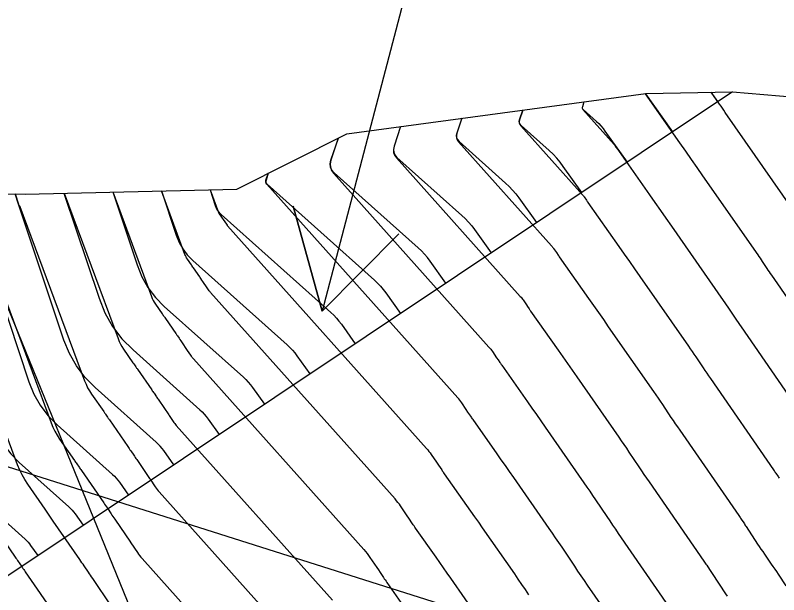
# Model space of a CAD drawing. Extents: x 954385 to 988206, y 1868364 to 1924553.
# Drawn here: x 956069.42 to 956111.45, y 1922773.97 to 1922805.85 of the extents above; entities that cross this region are included whole.
import ezdxf

# ---------------------------------------------------------------- set-up
doc = ezdxf.new("R2010")
doc.units = 0
for name, color, linetype in [('1', 7, 'Continuous'), ('Ex_Major Contours', 7, 'Continuous'), ('Ex_Minor Contours', 7, 'Continuous'), ('Perimeter', 7, 'Continuous'), ('Slopes', 7, 'Continuous')]:
    doc.layers.add(name, color=color, linetype=linetype)

msp = doc.modelspace()

# ---------------------------------------------------------------- linework, layer by layer
at = {"layer": '1'}
for points in [[(956035.129, 1922806.412), (956035.25, 1922802.455), (956035.366, 1922800.561), (956035.383, 1922800.279), (956035.521, 1922797.995), (956044.515, 1922797.015), (956044.931, 1922797.166), (956046.607, 1922797.751), (956047.242, 1922797.635), (956058.05, 1922796.504), (956062.541, 1922796.079), (956069.968, 1922796.017), (956081.626, 1922796.293), (956087.677, 1922799.327), (956104.131, 1922801.559), (956108.905, 1922801.644), (955952.628, 1922697.337)], [(956104.097, 1922801.555), (956104.096, 1922801.551), (956104.105, 1922801.543), (956104.109, 1922801.539), (956105.604, 1922799.441)], [(956108.099, 1922801.106), (956107.731, 1922801.623)], [(956100.731, 1922801.098), (956100.641, 1922800.826), (956100.632, 1922800.783), (956100.636, 1922800.742), (956100.652, 1922800.706), (956100.682, 1922800.672), (956101.413, 1922800.019), (956101.543, 1922799.896), (956101.665, 1922799.766), (956101.781, 1922799.63), (956101.888, 1922799.487), (956103.109, 1922797.775)], [(956100.614, 1922796.11), (956099.594, 1922797.541), (956099.418, 1922797.774), (956099.23, 1922797.996), (956099.029, 1922798.207), (956098.817, 1922798.408), (956097.267, 1922799.793), (956097.209, 1922799.86), (956097.176, 1922799.934), (956097.168, 1922800.014), (956097.185, 1922800.1), (956097.365, 1922800.642)], [(956093.999, 1922800.185), (956093.73, 1922799.375), (956093.704, 1922799.245), (956093.716, 1922799.125), (956093.765, 1922799.015), (956093.852, 1922798.915), (956096.413, 1922796.626), (956096.614, 1922796.436), (956096.804, 1922796.235), (956096.983, 1922796.024), (956097.15, 1922795.803), (956098.118, 1922794.444)], [(956090.633, 1922799.728), (956090.274, 1922798.649), (956090.24, 1922798.476), (956090.255, 1922798.316), (956090.321, 1922798.169), (956090.437, 1922798.036), (956094.008, 1922794.844), (956094.199, 1922794.664), (956094.379, 1922794.474), (956094.548, 1922794.274), (956094.706, 1922794.065), (956095.623, 1922792.779)], [(956093.128, 1922791.113), (956092.263, 1922792.327), (956092.114, 1922792.524), (956091.954, 1922792.713), (956091.784, 1922792.892), (956091.604, 1922793.062), (956086.987, 1922797.189), (956086.857, 1922797.339), (956086.783, 1922797.504), (956086.765, 1922797.683), (956086.804, 1922797.878), (956087.208, 1922799.092)], [(956083.351, 1922797.158), (956083.226, 1922796.783), (956083.214, 1922796.723), (956083.219, 1922796.667), (956083.242, 1922796.617), (956083.282, 1922796.57), (956089.2, 1922791.28), (956089.369, 1922791.121), (956089.529, 1922790.952), (956089.679, 1922790.775), (956089.819, 1922790.589), (956090.633, 1922789.448)], [(956064.046, 1922796.067), (956065.903, 1922789.93), (956065.923, 1922789.873), (956065.947, 1922789.819), (956065.976, 1922789.766), (956066.009, 1922789.716), (956066.15, 1922789.52), (956066.183, 1922789.47), (956066.212, 1922789.417), (956066.238, 1922789.363), (956066.259, 1922789.307), (956068.239, 1922783.373), (956068.481, 1922782.774), (956068.794, 1922782.222), (956069.178, 1922781.716), (956069.631, 1922781.256), (956072.37, 1922778.808), (956072.464, 1922778.719), (956072.552, 1922778.625), (956072.636, 1922778.527), (956072.714, 1922778.423), (956073.166, 1922777.79)], [(956066.735, 1922796.044), (956067.749, 1922792.694), (956067.76, 1922792.663), (956067.773, 1922792.633), (956067.788, 1922792.605), (956067.807, 1922792.577), (956067.884, 1922792.47), (956067.902, 1922792.443), (956067.918, 1922792.414), (956067.931, 1922792.385), (956067.943, 1922792.354), (956070.171, 1922785.677), (956070.441, 1922785.01), (956070.79, 1922784.394), (956071.217, 1922783.83), (956071.722, 1922783.318), (956074.774, 1922780.59), (956074.879, 1922780.491), (956074.978, 1922780.386), (956075.07, 1922780.276), (956075.157, 1922780.161), (956075.661, 1922779.455)], [(956078.156, 1922781.121), (956077.601, 1922781.899), (956077.505, 1922782.026), (956077.403, 1922782.147), (956077.294, 1922782.262), (956077.178, 1922782.371), (956073.814, 1922785.379), (956073.256, 1922785.944), (956072.786, 1922786.566), (956072.401, 1922787.245), (956072.103, 1922787.98), (956069.627, 1922795.401), (956069.625, 1922795.406), (956069.623, 1922795.411), (956069.62, 1922795.416), (956069.617, 1922795.42), (956069.604, 1922795.438), (956069.601, 1922795.443), (956069.598, 1922795.448), (956069.596, 1922795.453), (956069.594, 1922795.458), (956069.424, 1922796.022)], [(956072.105, 1922796.068), (956074.035, 1922790.284), (956074.361, 1922789.48), (956074.781, 1922788.738), (956075.296, 1922788.058), (956075.905, 1922787.441), (956079.583, 1922784.153), (956079.709, 1922784.034), (956079.828, 1922783.908), (956079.94, 1922783.776), (956080.045, 1922783.637), (956080.651, 1922782.786)], [(956074.785, 1922796.131), (956076.125, 1922792.115), (956076.387, 1922791.47), (956076.723, 1922790.875), (956077.136, 1922790.33), (956077.624, 1922789.835), (956081.987, 1922785.935), (956082.124, 1922785.806), (956082.253, 1922785.669), (956082.375, 1922785.526), (956082.488, 1922785.375), (956083.147, 1922784.452)], [(956077.465, 1922796.195), (956078.28, 1922793.752), (956078.439, 1922793.359), (956078.644, 1922792.998), (956078.895, 1922792.666), (956079.192, 1922792.365), (956084.391, 1922787.717), (956084.539, 1922787.577), (956084.678, 1922787.43), (956084.809, 1922787.275), (956084.932, 1922787.113), (956085.642, 1922786.117)], [(956080.144, 1922796.258), (956080.435, 1922795.389), (956080.491, 1922795.249), (956080.564, 1922795.12), (956080.653, 1922795.002), (956080.759, 1922794.895), (956086.796, 1922789.499), (956086.954, 1922789.349), (956087.104, 1922789.191), (956087.244, 1922789.025), (956087.376, 1922788.851), (956088.137, 1922787.782)], [(956067.54, 1922779.194), (956069.965, 1922777.026), (956070.049, 1922776.947), (956070.127, 1922776.864), (956070.201, 1922776.777), (956070.27, 1922776.686), (956070.67, 1922776.124)]]:
    msp.add_lwpolyline(points, dxfattribs=at)
at = {"layer": 'Ex_Major Contours'}
for points in [[(956112.229, 1922795.177), (956108.509, 1922800.514), (956108.431, 1922800.626), (956108.354, 1922800.737), (956108.276, 1922800.847), (956108.198, 1922800.958), (956107.731, 1922801.623)], [(956090.633, 1922799.728), (956090.274, 1922798.648), (956090.238, 1922798.473), (956090.248, 1922798.308), (956090.304, 1922798.152), (956090.407, 1922798.006), (956097.225, 1922790.385), (956097.265, 1922790.339), (956097.303, 1922790.291), (956097.34, 1922790.242), (956097.375, 1922790.192), (956097.56, 1922789.918), (956097.622, 1922789.826), (956097.705, 1922789.704), (956097.725, 1922789.673), (956097.746, 1922789.643), (956097.767, 1922789.613), (956097.788, 1922789.582), (956099.302, 1922787.429), (956099.561, 1922787.06), (956099.82, 1922786.691), (956100.078, 1922786.322), (956100.336, 1922785.952), (956102.647, 1922782.638), (956102.787, 1922782.435), (956102.927, 1922782.231), (956103.066, 1922782.027), (956103.204, 1922781.822), (956103.755, 1922781.001), (956103.892, 1922780.796), (956104.031, 1922780.591), (956104.171, 1922780.387), (956104.311, 1922780.184), (956107.331, 1922775.821), (956107.37, 1922775.764), (956107.408, 1922775.708), (956107.447, 1922775.651), (956107.485, 1922775.594), (956107.637, 1922775.366), (956107.674, 1922775.309), (956107.712, 1922775.252), (956107.75, 1922775.194), (956107.788, 1922775.137), (956108.525, 1922774.019), (956108.612, 1922773.887)], [(956074.786, 1922796.131), (956076.923, 1922790.379), (956076.967, 1922790.27), (956077.018, 1922790.165), (956077.075, 1922790.063), (956077.139, 1922789.965), (956077.513, 1922789.428), (956077.542, 1922789.386), (956077.571, 1922789.344), (956077.63, 1922789.26), (956077.659, 1922789.217), (956077.688, 1922789.175), (956078.255, 1922788.351), (956078.278, 1922788.318), (956078.301, 1922788.284), (956078.324, 1922788.25), (956078.348, 1922788.216), (956078.44, 1922788.081), (956078.486, 1922788.014), (956078.532, 1922787.946), (956078.929, 1922787.362), (956078.942, 1922787.342), (956079.106, 1922787.101), (956079.134, 1922787.061), (956079.163, 1922787.021), (956079.194, 1922786.983), (956079.226, 1922786.946), (956088.613, 1922776.453), (956088.703, 1922776.349), (956088.789, 1922776.242), (956088.872, 1922776.132), (956088.951, 1922776.019), (956089.321, 1922775.471), (956089.414, 1922775.334), (956089.507, 1922775.196), (956089.692, 1922774.922), (956089.739, 1922774.853), (956089.785, 1922774.785), (956089.833, 1922774.717), (956089.88, 1922774.649), (956090.912, 1922773.181)], [(956068.351, 1922777.572), (956069.457, 1922775.984), (956069.501, 1922775.921), (956069.544, 1922775.859), (956069.587, 1922775.797), (956069.63, 1922775.734), (956069.803, 1922775.485), (956069.847, 1922775.422), (956069.89, 1922775.36), (956069.933, 1922775.297), (956069.976, 1922775.235), (956071.653, 1922772.798)]]:
    msp.add_lwpolyline(points, dxfattribs=at)
at = {"layer": 'Ex_Minor Contours'}
for points in [[(956115.015, 1922785.853), (956111.067, 1922791.556), (956111.004, 1922791.649), (956110.941, 1922791.741), (956110.878, 1922791.834), (956110.815, 1922791.927), (956110.566, 1922792.299), (956110.503, 1922792.392), (956110.44, 1922792.485), (956110.377, 1922792.577), (956110.313, 1922792.669), (956107.277, 1922797.025), (956106.962, 1922797.476), (956106.646, 1922797.927), (956106.33, 1922798.378), (956106.014, 1922798.828), (956104.115, 1922801.529), (956104.114, 1922801.531), (956104.097, 1922801.55), (956104.096, 1922801.552), (956104.097, 1922801.554)], [(956100.731, 1922801.098), (956100.641, 1922800.826), (956100.632, 1922800.782), (956100.634, 1922800.74), (956100.648, 1922800.701), (956100.674, 1922800.664), (956102.391, 1922798.745), (956102.402, 1922798.733), (956102.411, 1922798.721), (956102.421, 1922798.709), (956102.429, 1922798.696), (956102.492, 1922798.604), (956102.518, 1922798.565), (956102.528, 1922798.55), (956102.533, 1922798.542), (956104.336, 1922795.978), (956104.638, 1922795.548), (956104.94, 1922795.118), (956105.241, 1922794.687), (956105.542, 1922794.257), (956108.396, 1922790.161), (956108.479, 1922790.041), (956108.562, 1922789.921), (956108.644, 1922789.801), (956108.725, 1922789.68), (956109.05, 1922789.195), (956109.131, 1922789.074), (956109.213, 1922788.954), (956109.296, 1922788.833), (956109.378, 1922788.713), (956113.094, 1922783.345)], [(956097.365, 1922800.641), (956097.185, 1922800.1), (956097.167, 1922800.012), (956097.172, 1922799.929), (956097.2, 1922799.851), (956097.252, 1922799.778), (956100.669, 1922795.958), (956100.689, 1922795.935), (956100.709, 1922795.911), (956100.727, 1922795.887), (956100.745, 1922795.861), (956100.868, 1922795.678), (956100.91, 1922795.617), (956100.92, 1922795.601), (956100.931, 1922795.586), (956100.941, 1922795.571), (956100.952, 1922795.556), (956102.658, 1922793.129), (956102.946, 1922792.719), (956103.233, 1922792.309), (956103.52, 1922791.899), (956103.807, 1922791.488), (956106.48, 1922787.653), (956106.582, 1922787.506), (956106.684, 1922787.358), (956106.785, 1922787.209), (956106.885, 1922787.06), (956107.285, 1922786.464), (956107.385, 1922786.315), (956107.486, 1922786.166), (956107.587, 1922786.018), (956107.689, 1922785.87), (956111.173, 1922780.837), (956111.204, 1922780.792), (956111.234, 1922780.748), (956111.264, 1922780.703), (956111.294, 1922780.658), (956111.414, 1922780.479), (956111.444, 1922780.434), (956111.473, 1922780.389)], [(956093.999, 1922800.185), (956093.73, 1922799.374), (956093.702, 1922799.243), (956093.71, 1922799.119), (956093.752, 1922799.002), (956093.83, 1922798.892), (956098.947, 1922793.172), (956098.977, 1922793.137), (956099.006, 1922793.101), (956099.033, 1922793.064), (956099.06, 1922793.027), (956099.214, 1922792.798), (956099.307, 1922792.66), (956099.323, 1922792.637), (956099.339, 1922792.614), (956099.354, 1922792.592), (956099.37, 1922792.569), (956100.98, 1922790.279), (956101.254, 1922789.89), (956101.527, 1922789.5), (956101.799, 1922789.11), (956102.071, 1922788.72), (956104.563, 1922785.146), (956104.685, 1922784.97), (956104.806, 1922784.794), (956104.926, 1922784.618), (956105.045, 1922784.441), (956105.52, 1922783.732), (956105.639, 1922783.555), (956105.759, 1922783.379), (956105.879, 1922783.203), (956106, 1922783.027), (956109.252, 1922778.329), (956109.287, 1922778.278), (956109.321, 1922778.228), (956109.355, 1922778.177), (956109.389, 1922778.126), (956109.525, 1922777.922), (956109.559, 1922777.871), (956109.593, 1922777.82), (956109.627, 1922777.769), (956109.66, 1922777.718), (956110.291, 1922776.761), (956110.383, 1922776.622), (956110.476, 1922776.483), (956110.569, 1922776.345), (956110.663, 1922776.208), (956111.041, 1922775.658), (956111.136, 1922775.521), (956111.229, 1922775.383), (956111.322, 1922775.244), (956111.413, 1922775.105), (956111.837, 1922774.458)], [(956087.206, 1922799.091), (956086.804, 1922797.878), (956086.763, 1922797.681), (956086.774, 1922797.495), (956086.838, 1922797.32), (956086.953, 1922797.155), (956095.502, 1922787.599), (956095.552, 1922787.541), (956095.6, 1922787.481), (956095.646, 1922787.42), (956095.69, 1922787.357), (956095.922, 1922787.015), (956095.999, 1922786.9), (956096.102, 1922786.747), (956096.128, 1922786.709), (956096.154, 1922786.671), (956096.18, 1922786.633), (956096.207, 1922786.596), (956097.624, 1922784.58), (956097.869, 1922784.231), (956098.113, 1922783.882), (956098.358, 1922783.533), (956098.601, 1922783.184), (956100.73, 1922780.13), (956100.89, 1922779.899), (956101.049, 1922779.668), (956101.207, 1922779.435), (956101.364, 1922779.202), (956101.989, 1922778.269), (956102.146, 1922778.036), (956102.304, 1922777.804), (956102.462, 1922777.572), (956102.622, 1922777.341), (956105.41, 1922773.313)], [(956103.488, 1922770.805), (956100.933, 1922774.497), (956100.754, 1922774.756), (956100.576, 1922775.016), (956100.4, 1922775.277), (956100.224, 1922775.538), (956099.524, 1922776.583), (956099.348, 1922776.844), (956099.171, 1922777.104), (956098.993, 1922777.364), (956098.814, 1922777.622), (956096.866, 1922780.415), (956096.637, 1922780.744), (956096.407, 1922781.073), (956096.177, 1922781.402), (956095.946, 1922781.73), (956094.625, 1922783.609), (956094.593, 1922783.654), (956094.562, 1922783.7), (956094.531, 1922783.745), (956094.5, 1922783.791), (956094.345, 1922784.02), (956094.252, 1922784.157), (956094.005, 1922784.523), (956093.953, 1922784.598), (956093.898, 1922784.671), (956093.84, 1922784.743), (956093.78, 1922784.812), (956083.272, 1922796.559), (956083.236, 1922796.61), (956083.216, 1922796.664), (956083.213, 1922796.722), (956083.225, 1922796.783), (956083.35, 1922797.157)], [(956069.425, 1922796.022), (956069.595, 1922795.459), (956069.597, 1922795.453), (956069.599, 1922795.448), (956069.602, 1922795.444), (956069.605, 1922795.439), (956069.627, 1922795.408), (956069.66, 1922795.362), (956069.666, 1922795.353), (956069.671, 1922795.344), (956069.675, 1922795.335), (956069.679, 1922795.325), (956073.238, 1922785.745), (956073.317, 1922785.552), (956073.408, 1922785.364), (956073.51, 1922785.183), (956073.624, 1922785.008), (956074.291, 1922784.05), (956074.317, 1922784.013), (956074.343, 1922783.975), (956074.369, 1922783.938), (956074.395, 1922783.9), (956074.499, 1922783.75), (956074.525, 1922783.712), (956074.551, 1922783.674), (956074.577, 1922783.637), (956074.603, 1922783.599), (956075.614, 1922782.13), (956075.655, 1922782.07), (956075.697, 1922782.01), (956075.738, 1922781.949), (956075.779, 1922781.889), (956075.944, 1922781.648), (956075.985, 1922781.588), (956076.026, 1922781.527), (956076.067, 1922781.467), (956076.108, 1922781.407), (956076.816, 1922780.365), (956076.84, 1922780.331), (956077.131, 1922779.9), (956077.182, 1922779.828), (956077.234, 1922779.758), (956077.289, 1922779.69), (956077.347, 1922779.624), (956085.169, 1922770.88)], [(956072.106, 1922796.068), (956075.08, 1922788.062), (956075.142, 1922787.911), (956075.213, 1922787.765), (956075.292, 1922787.623), (956075.381, 1922787.486), (956075.902, 1922786.739), (956075.942, 1922786.681), (956075.983, 1922786.622), (956076.065, 1922786.505), (956076.085, 1922786.475), (956076.105, 1922786.446), (956076.125, 1922786.416), (956076.146, 1922786.387), (956076.935, 1922785.241), (956076.967, 1922785.194), (956076.999, 1922785.147), (956077.031, 1922785.1), (956077.063, 1922785.053), (956077.192, 1922784.865), (956077.224, 1922784.818), (956077.256, 1922784.77), (956077.288, 1922784.723), (956077.32, 1922784.676), (956077.873, 1922783.864), (956077.891, 1922783.837), (956078.118, 1922783.501), (956078.158, 1922783.444), (956078.199, 1922783.39), (956078.242, 1922783.337), (956078.287, 1922783.285), (956086.891, 1922773.666)], [(956094.98, 1922772.606), (956093.396, 1922774.879), (956093.195, 1922775.167), (956092.994, 1922775.455), (956092.792, 1922775.743), (956092.59, 1922776.031), (956091.462, 1922777.636), (956091.419, 1922777.696), (956091.378, 1922777.756), (956091.336, 1922777.817), (956091.295, 1922777.878), (956091.088, 1922778.183), (956091.006, 1922778.306), (956090.965, 1922778.367), (956090.636, 1922778.854), (956090.566, 1922778.954), (956090.492, 1922779.051), (956090.415, 1922779.147), (956090.335, 1922779.239), (956080.166, 1922790.607), (956080.147, 1922790.63), (956080.128, 1922790.653), (956080.11, 1922790.677), (956080.093, 1922790.701), (956079.991, 1922790.851), (956079.985, 1922790.86), (956079.744, 1922791.215), (956079.702, 1922791.277), (956079.632, 1922791.38), (956079.604, 1922791.421), (956079.575, 1922791.462), (956079.231, 1922791.963), (956079.204, 1922792.002), (956079.151, 1922792.079), (956079.124, 1922792.117), (956078.896, 1922792.444), (956078.858, 1922792.503), (956078.823, 1922792.565), (956078.792, 1922792.629), (956078.765, 1922792.695), (956077.465, 1922796.194)], [(956080.144, 1922796.258), (956080.607, 1922795.012), (956080.617, 1922794.988), (956080.628, 1922794.966), (956080.64, 1922794.944), (956080.654, 1922794.922), (956080.741, 1922794.797), (956080.773, 1922794.751), (956080.901, 1922794.565), (956080.916, 1922794.544), (956080.956, 1922794.485), (956081.043, 1922794.357), (956081.045, 1922794.354), (956081.08, 1922794.302), (956081.086, 1922794.293), (956081.093, 1922794.285), (956081.099, 1922794.276), (956081.106, 1922794.268), (956092.058, 1922782.026), (956092.128, 1922781.945), (956092.195, 1922781.861), (956092.259, 1922781.776), (956092.321, 1922781.688), (956092.609, 1922781.262), (956092.717, 1922781.102), (956092.897, 1922780.835), (956092.933, 1922780.781), (956092.97, 1922780.728), (956093.006, 1922780.675), (956093.043, 1922780.622), (956094.268, 1922778.88), (956094.484, 1922778.572), (956094.7, 1922778.264), (956094.916, 1922777.956), (956095.131, 1922777.647), (956096.897, 1922775.114), (956097.096, 1922774.828), (956097.293, 1922774.541), (956097.489, 1922774.253), (956097.683, 1922773.964)], [(956068.248, 1922791.902), (956071.396, 1922783.429), (956071.492, 1922783.193), (956071.602, 1922782.964), (956071.727, 1922782.743), (956071.866, 1922782.529), (956072.679, 1922781.362), (956072.711, 1922781.316), (956072.743, 1922781.27), (956072.775, 1922781.224), (956072.807, 1922781.178), (956072.934, 1922780.995), (956072.966, 1922780.949), (956072.997, 1922780.903), (956073.029, 1922780.857), (956073.061, 1922780.811), (956074.294, 1922779.019), (956074.344, 1922778.946), (956074.394, 1922778.873), (956074.445, 1922778.799), (956074.495, 1922778.726), (956074.696, 1922778.431), (956074.746, 1922778.358), (956074.796, 1922778.284), (956074.846, 1922778.211), (956074.896, 1922778.137), (956075.76, 1922776.867), (956075.77, 1922776.853), (956075.789, 1922776.825), (956076.144, 1922776.3), (956076.205, 1922776.212), (956076.27, 1922776.127), (956076.337, 1922776.043), (956076.407, 1922775.963), (956083.446, 1922768.093)], [(956074.704, 1922773.369), (956073.685, 1922774.868), (956073.625, 1922774.954), (956073.566, 1922775.041), (956073.507, 1922775.128), (956073.448, 1922775.215), (956073.211, 1922775.562), (956073.152, 1922775.649), (956073.092, 1922775.735), (956073.033, 1922775.822), (956072.973, 1922775.909), (956071.518, 1922778.023), (956071.481, 1922778.077), (956071.444, 1922778.131), (956071.406, 1922778.185), (956071.369, 1922778.24), (956071.219, 1922778.456), (956071.181, 1922778.51), (956071.144, 1922778.564), (956071.106, 1922778.619), (956071.068, 1922778.673), (956070.109, 1922780.051), (956069.945, 1922780.303), (956069.797, 1922780.564), (956069.667, 1922780.833), (956069.553, 1922781.112), (956066.817, 1922788.478)]]:
    msp.add_lwpolyline(points, dxfattribs=at)
at = {"layer": 'Perimeter'}
msp.add_lwpolyline([(956035.129, 1922806.412), (956035.25, 1922802.455), (956035.366, 1922800.561), (956035.383, 1922800.279), (956035.521, 1922797.995), (956044.515, 1922797.015), (956044.931, 1922797.166), (956046.607, 1922797.751), (956047.242, 1922797.635), (956058.05, 1922796.504), (956062.541, 1922796.079), (956069.968, 1922796.017), (956081.626, 1922796.293), (956087.677, 1922799.327), (956104.131, 1922801.559), (956108.905, 1922801.644), (956116.672, 1922800.99)], dxfattribs=at)
at = {"layer": 'Slopes'}
for points in [[(956107.131, 1922868.928), (956086.314, 1922789.571), (956084.73, 1922795.358), (956086.314, 1922789.571), (956090.534, 1922793.836)], [(956057.131, 1922818.928), (956105.863, 1922699.31), (956101.124, 1922702.991), (956105.863, 1922699.31), (956106.681, 1922705.254)], [(956107.131, 1922768.928), (956038.769, 1922790.587), (956044.628, 1922791.878), (956038.769, 1922790.587), (956042.816, 1922786.158)]]:
    msp.add_lwpolyline(points, dxfattribs=at)

doc.saveas('drawing.dxf')
